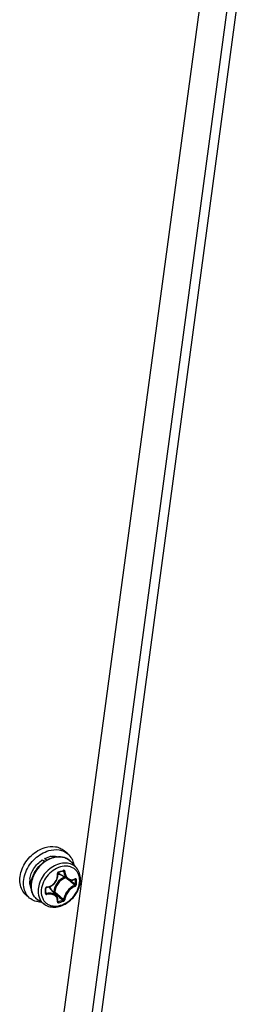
# Model space of a CAD drawing. Header units: millimetres. Extents: x 0 to 420, y 0 to 297.
# Tile 413 of 514: x 400.51 to 403.77, y 186.32 to 199.8. Entities that reach past the tile are written whole.
import ezdxf

# ---------------------------------------------------------------- set-up
doc = ezdxf.new("R2010")
doc.units = ezdxf.units.MM
doc.header["$LTSCALE"] = 23.1
doc.layers.get('0').update_dxf_attribs({"linetype": 'CONTINUOUS'})

msp = doc.modelspace()

# ---------------------------------------------------------------- linework, layer by layer
at = {"color": 7, "linetype": 'Continuous'}
for p, q in [((401.0898, 185.9582), (403.3066, 202.3711)), ((400.6143, 179.5434), (403.6372, 202.0453)), ((400.7444, 179.5599), (403.7678, 202.0658)), ((401.1742, 188.3796), (401.1242, 188.4229)), ((400.8234, 188.2957), (400.8624, 188.2796)), ((400.851, 188.2718), (400.8234, 188.2957)), ((400.8815, 188.2916), (400.8554, 188.3142)), ((401.2913, 188.1883), (401.2195, 188.2694)), ((401.1716, 188.0335), (401.0464, 188.1111)), ((401.1069, 188.1457), (401.1186, 188.1394)), ((401.1112, 188.1472), (401.1105, 188.1468)), ((401.1647, 188.0378), (401.1708, 188.0326)), ((401.2065, 188.0207), (401.2206, 188.0088)), ((401.2697, 188.031), (401.2765, 188.0275)), ((400.6504, 187.7748), (400.6004, 187.8181)), ((400.8745, 187.8989), (400.8744, 187.9093)), ((400.8746, 187.8858), (400.8745, 187.8989)), ((400.8745, 187.8502), (400.8842, 187.8373)), ((400.8746, 187.8721), (400.8746, 187.8858)), ((400.8746, 187.8591), (400.8746, 187.8721)), ((401.0164, 187.8062), (400.922, 187.9187)), ((400.9813, 187.8595), (400.9735, 187.8573)), ((400.9858, 187.847), (400.9828, 187.8462)), ((400.8565, 187.6862), (400.766, 187.7457)), ((401.0354, 187.7265), (401.0354, 187.727)), ((401.0354, 187.7261), (401.0354, 187.7265)), ((401.0363, 187.733), (401.042, 187.7253))]:
    msp.add_line(p, q, dxfattribs=at)
for points in [[(400.8855, 187.9205), (400.8975, 187.9224), (400.9125, 187.9262), (400.9272, 187.9313), (400.9414, 187.9377), (400.9549, 187.9454), (400.9678, 187.9543), (400.9799, 187.9643), (400.991, 187.9752), (401.0011, 187.9872), (401.0101, 187.9999), (401.0179, 188.0133), (401.0245, 188.0274), (401.0298, 188.0418), (401.0337, 188.0567), (401.0362, 188.0718), (401.0372, 188.0869), (401.0369, 188.1021), (401.0354, 188.1148)], [(401.0354, 188.1148), (401.0354, 188.1163), (401.0356, 188.1178), (401.036, 188.1194), (401.0367, 188.121), (401.0375, 188.1224), (401.0385, 188.1238), (401.0396, 188.125), (401.0408, 188.126), (401.0422, 188.1269), (401.0435, 188.1274), (401.044, 188.1276)], [(401.044, 188.1276), (401.0532, 188.1301), (401.0654, 188.1335), (401.0774, 188.137), (401.0894, 188.1405), (401.1014, 188.144), (401.1105, 188.1468)], [(401.1105, 188.1468), (401.111, 188.1469), (401.1121, 188.1471), (401.113, 188.147), (401.1138, 188.1468), (401.1141, 188.1466)], [(401.1715, 188.0336), (401.1782, 188.0298), (401.1878, 188.0255), (401.1979, 188.0224), (401.2084, 188.0204), (401.2192, 188.0196), (401.2302, 188.02), (401.2414, 188.0216), (401.2526, 188.0244), (401.2638, 188.0283), (401.2725, 188.0323)], [(401.2725, 188.0323), (401.2733, 188.0326), (401.2738, 188.0327), (401.2741, 188.0328)], [(400.8744, 187.9093), (400.8745, 187.9105), (400.8749, 187.9121), (400.8756, 187.9138), (400.8767, 187.9153), (400.878, 187.9168), (400.8795, 187.918), (400.8811, 187.9191), (400.8828, 187.9198), (400.8846, 187.9204), (400.8855, 187.9205)], [(400.8744, 187.8429), (400.8744, 187.8463), (400.8746, 187.8591)], [(400.8751, 187.8406), (400.8747, 187.8411), (400.8745, 187.8418), (400.8744, 187.8426), (400.8744, 187.8429)], [(401.0354, 187.727), (401.0367, 187.7359), (401.0373, 187.7474), (401.0366, 187.7586), (401.0348, 187.7694), (401.0317, 187.7798), (401.0274, 187.7896), (401.022, 187.7988), (401.0164, 187.8062)]]:
    msp.add_lwpolyline(points, dxfattribs=at)
for centre, radius, start, end in [((400.9893, 188.0719), 0.2761, 99.13236, 105.26751), ((401.0726, 188.1393), 0.1962, 50.21099, 52.55698), ((401.0728, 188.1396), 0.1958, 47.22734, 50.21044), ((401.0721, 188.1388), 0.1969, 41.53016, 47.2187), ((401.101, 188.1992), 0.1036, 231.02796, 232.4183), ((401.1015, 188.2), 0.1045, 232.42719, 238.20278), ((400.4981, 190.1576), 2.0958, 285.1573, 287.05436), ((400.9288, 188.0017), 0.2763, 172.94311, 179.02067), ((392.0685, 177.293), 14.078, 49.48381, 49.71745), ((393.1201, 178.5222), 12.4604, 49.15596, 49.48764), ((392.6104, 177.8124), 13.3455, 49.50625, 49.82093), ((401.2174, 188.1526), 0.1281, 294.56944, 296.3793), ((399.7321, 187.9941), 1.5447, 0.00466, 1.24001), ((399.8004, 187.9941), 1.4765, 358.73166, 0.00478), ((399.734, 187.9933), 1.5576, 0.00435, 1.23968), ((399.8028, 187.9933), 1.4888, 358.73194, 0.00505), ((398.6106, 187.8709), 2.2571, 0.00371, 0.85699), ((398.7229, 187.8709), 2.1448, 359.12081, 0.00362), ((400.8716, 187.8429), 0.00278, 350.98932, 359.09365), ((400.8905, 187.904), 0.0224, 97.07501, 105.67199), ((400.8419, 187.8515), 0.1045, 40.01139, 46.15737), ((410.1018, 198.5683), 14.0729, 229.62633, 229.94629), ((409.5849, 198.056), 13.3342, 229.8909, 230.24479), ((408.6941, 196.8933), 11.8849, 229.94478, 230.3357), ((408.3149, 196.5289), 11.348, 230.24369, 230.64376), ((401.038, 187.7283), 0.00339, 216.40821, 219.64724), ((400.6596, 189.1737), 1.498, 284.78581, 287.41773), ((400.659, 189.1771), 1.5163, 284.78809, 287.41019)]:
    msp.add_arc(centre, radius, start, end, dxfattribs=at)
for points, knots in [([(400.6004, 187.8181), (400.5787, 187.8369), (400.5414, 187.8847), (400.5141, 187.9742), (400.5153, 188.0741), (400.544, 188.1768), (400.5977, 188.2747), (400.6944, 188.3867), (400.7929, 188.4469), (400.8623, 188.4669)], [0, 0, 0, 0, 0.1043962, 0.214712, 0.3343273, 0.4633026, 0.598992, 0.7371022, 1, 1, 1, 1]), ([(400.8623, 188.4669), (400.9085, 188.4802), (400.9817, 188.4873), (401.0705, 188.4608), (401.1079, 188.4369), (401.1242, 188.4228)], [0, 0, 0, 0, 0.5240891, 0.7659651, 1, 1, 1, 1]), ([(400.6504, 187.7748), (400.6287, 187.7936), (400.5914, 187.8414), (400.5641, 187.9309), (400.5653, 188.0308), (400.594, 188.1335), (400.6477, 188.2314), (400.7444, 188.3434), (400.8429, 188.4036), (400.9123, 188.4236)], [0, 0, 0, 0, 0.1043962, 0.214712, 0.3343273, 0.4633026, 0.598992, 0.7371022, 1, 1, 1, 1]), ([(400.8554, 188.3142), (400.8603, 188.3168), (400.8801, 188.3263), (400.9008, 188.3339), (400.9166, 188.3382)], [0, 0, 0, 0, 0.2552422, 1, 1, 1, 1]), ([(400.8814, 188.2917), (400.8898, 188.2966), (400.9231, 188.3145), (400.9591, 188.3276), (400.9865, 188.3337)], [0, 0, 0, 0, 0.2571323, 1, 1, 1, 1]), ([(400.9123, 188.4236), (400.9585, 188.4369), (401.0317, 188.444), (401.1205, 188.4175), (401.1579, 188.3936), (401.1742, 188.3795)], [0, 0, 0, 0, 0.5240891, 0.7659651, 1, 1, 1, 1]), ([(400.9455, 188.3444), (400.9535, 188.3457), (400.9844, 188.3492), (401.0161, 188.3467), (401.0383, 188.3408)], [0, 0, 0, 0, 0.2609042, 1, 1, 1, 1]), ([(400.9865, 188.3337), (401.0085, 188.3386), (401.0524, 188.3437), (401.1168, 188.3355), (401.1745, 188.311), (401.2061, 188.2844), (401.2195, 188.2694)], [0, 0, 0, 0, 0.2662941, 0.5187749, 0.7613087, 1, 1, 1, 1]), ([(401.1919, 188.2951), (401.1789, 188.305), (401.1498, 188.3219), (401.0828, 188.3417), (401.0279, 188.3388), (400.9926, 188.3309)], [0, 0, 0, 0, 0.2356681, 0.4787302, 1, 1, 1, 1]), ([(401.1742, 188.3795), (401.1953, 188.3612), (401.2318, 188.315), (401.2496, 188.2592), (401.2544, 188.2301)], [0, 0, 0, 0, 0.4868108, 1, 1, 1, 1]), ([(400.6546, 188.0356), (400.6609, 188.087), (400.7016, 188.1889), (400.7782, 188.2662), (400.8234, 188.2957)], [0, 0, 0, 0, 0.489346, 1, 1, 1, 1]), ([(400.6681, 187.9432), (400.6681, 188.0116), (400.7037, 188.1177), (400.7921, 188.2282), (400.8503, 188.2734), (400.8814, 188.2917)], [0, 0, 0, 0, 0.4849935, 0.7442061, 1, 1, 1, 1]), ([(400.8859, 188.2879), (400.8546, 188.2694), (400.7962, 188.2236), (400.7077, 188.1123), (400.6717, 188.006), (400.6717, 187.9374)], [0, 0, 0, 0, 0.2564494, 0.516507, 1, 1, 1, 1]), ([(401.2913, 188.1883), (401.2739, 188.208), (401.2289, 188.241), (401.1449, 188.2593), (401.0537, 188.2469), (400.9639, 188.2065), (400.8832, 188.1419), (400.7998, 188.0359), (400.7661, 187.935), (400.7661, 187.8701)], [0, 0, 0, 0, 0.1046456, 0.2144563, 0.334319, 0.4646472, 0.602133, 0.7413363, 1, 1, 1, 1]), ([(401.336, 188.0143), (401.336, 188.0466), (401.3269, 188.0954), (401.2934, 188.1488), (401.2599, 188.1799), (401.2192, 188.2014), (401.1559, 188.2166), (401.0671, 188.2067), (400.9669, 188.1559), (400.8823, 188.0745), (400.8249, 187.9737), (400.8094, 187.8984), (400.8094, 187.8622)], [0, 0, 0, 0, 0.1160607, 0.1705313, 0.2240165, 0.2780772, 0.3341495, 0.4551614, 0.5892547, 0.7306756, 0.8703728, 1, 1, 1, 1]), ([(400.9926, 188.3309), (400.9835, 188.3289), (400.9464, 188.3188), (400.911, 188.3027), (400.8859, 188.2879)], [0, 0, 0, 0, 0.2422437, 1, 1, 1, 1]), ([(400.8878, 187.9262), (400.9088, 187.9288), (400.9508, 187.9432), (401.0006, 187.9868), (401.0304, 188.0454), (401.0333, 188.0891), (401.0301, 188.1096)], [0, 0, 0, 0, 0.248621, 0.5039092, 0.7568649, 1, 1, 1, 1]), ([(401.046, 188.1347), (401.041, 188.1333), (401.0319, 188.1261), (401.0293, 188.1148), (401.0301, 188.1096)], [0, 0, 0, 0, 0.4975018, 1, 1, 1, 1]), ([(401.0301, 188.1098), (401.0315, 188.1102), (401.0337, 188.111), (401.0356, 188.1132), (401.0355, 188.1141)], [0, 0, 0, 0, 0.6366992, 1, 1, 1, 1]), ([(401.0362, 188.1069), (401.0394, 188.105), (401.0526, 188.0977), (401.0673, 188.093), (401.0786, 188.0911)], [0, 0, 0, 0, 0.2456572, 1, 1, 1, 1]), ([(401.046, 188.1347), (401.0462, 188.1331), (401.0464, 188.1306), (401.045, 188.1279), (401.044, 188.1276)], [0, 0, 0, 0, 0.6274613, 1, 1, 1, 1]), ([(401.1127, 188.154), (401.1128, 188.1532), (401.1129, 188.1509), (401.1125, 188.1482), (401.1112, 188.1472)], [0, 0, 0, 0, 0.3178214, 1, 1, 1, 1]), ([(401.1321, 188.139), (401.1318, 188.1437), (401.1287, 188.1513), (401.1197, 188.1551), (401.115, 188.1547), (401.1127, 188.154)], [0, 0, 0, 0, 0.5062739, 0.7476301, 1, 1, 1, 1]), ([(401.1187, 188.1394), (401.1186, 188.1402), (401.118, 188.1431), (401.116, 188.1456), (401.1141, 188.1466)], [0, 0, 0, 0, 0.2647396, 1, 1, 1, 1]), ([(401.1186, 188.1394), (401.1196, 188.1178), (401.1264, 188.0857), (401.1489, 188.0512), (401.1636, 188.0385), (401.1715, 188.0336)], [0, 0, 0, 0, 0.5308597, 0.7721202, 1, 1, 1, 1]), ([(401.132, 188.1392), (401.1297, 188.1386), (401.1252, 188.1382), (401.1206, 188.1387), (401.1187, 188.1394)], [0, 0, 0, 0, 0.5357866, 1, 1, 1, 1]), ([(401.1321, 188.139), (401.133, 188.1198), (401.1404, 188.0834), (401.1679, 188.0462), (401.1973, 188.0302), (401.2298, 188.0233), (401.2554, 188.0291), (401.2707, 188.0361)], [0, 0, 0, 0, 0.2788314, 0.5245449, 0.6404177, 0.7560754, 1, 1, 1, 1]), ([(401.3479, 188.0285), (401.3479, 188.0579), (401.3392, 188.116), (401.3099, 188.1673), (401.2913, 188.1883)], [0, 0, 0, 0, 0.5121723, 1, 1, 1, 1]), ([(400.6693, 187.9151), (400.6664, 187.922), (400.6559, 187.9513), (400.6521, 187.9828), (400.6525, 188.0064)], [0, 0, 0, 0, 0.2409599, 1, 1, 1, 1]), ([(400.766, 187.7457), (400.7506, 187.7558), (400.7223, 187.7805), (400.6799, 187.8446), (400.6681, 187.904), (400.6681, 187.9432)], [0, 0, 0, 0, 0.2414081, 0.4858196, 1, 1, 1, 1]), ([(400.6717, 187.9374), (400.6717, 187.8992), (400.6829, 187.8414), (400.724, 187.7791), (400.7512, 187.7554), (400.766, 187.7457)], [0, 0, 0, 0, 0.5179815, 0.7609117, 1, 1, 1, 1]), ([(400.8094, 187.8622), (400.8094, 187.8299), (400.8186, 187.7811), (400.852, 187.7278), (400.8855, 187.6966), (400.9263, 187.6751), (400.9895, 187.6599), (401.0783, 187.6699), (401.1785, 187.7206), (401.2631, 187.802), (401.3206, 187.9028), (401.336, 187.9781), (401.336, 188.0143)], [0, 0, 0, 0, 0.1160607, 0.1705313, 0.2240165, 0.2780772, 0.3341495, 0.4551614, 0.5892547, 0.7306756, 0.8703728, 1, 1, 1, 1]), ([(400.8565, 187.6862), (400.8783, 187.6718), (400.929, 187.651), (401.0127, 187.6475), (401.0978, 187.6695), (401.1781, 187.714), (401.2483, 187.7772), (401.32, 187.8771), (401.3479, 187.969), (401.3479, 188.0285)], [0, 0, 0, 0, 0.1109901, 0.226939, 0.3499004, 0.4795692, 0.6134041, 0.7475358, 1, 1, 1, 1]), ([(400.9465, 187.8896), (400.9452, 187.8934), (400.9398, 187.9079), (400.9315, 187.9214), (400.924, 187.9302)], [0, 0, 0, 0, 0.2564861, 1, 1, 1, 1]), ([(401.1278, 188.0607), (401.0875, 188.0437), (401.0176, 187.9865), (400.9832, 187.9018), (400.9813, 187.8595)], [0, 0, 0, 0, 0.5082968, 1, 1, 1, 1]), ([(401.142, 188.0519), (401.1017, 188.0374), (401.0312, 187.9825), (400.9963, 187.8994), (400.9944, 187.8577)], [0, 0, 0, 0, 0.5065375, 1, 1, 1, 1]), ([(401.2692, 187.9484), (401.2498, 187.9415), (401.2117, 187.919), (401.1649, 187.8717), (401.1311, 187.8155), (401.1197, 187.774), (401.1186, 187.7544)], [0, 0, 0, 0, 0.2405037, 0.5080106, 0.7710472, 1, 1, 1, 1]), ([(401.2744, 187.9358), (401.2562, 187.9291), (401.2204, 187.9076), (401.1763, 187.8628), (401.1443, 187.8099), (401.1332, 187.7708), (401.1321, 187.7524)], [0, 0, 0, 0, 0.2401912, 0.5081306, 0.7715368, 1, 1, 1, 1]), ([(401.2692, 187.9484), (401.2703, 187.9489), (401.2744, 187.952), (401.2766, 187.9575), (401.2765, 187.9614)], [0, 0, 0, 0, 0.2292298, 1, 1, 1, 1]), ([(401.2745, 187.9359), (401.2748, 187.9394), (401.2733, 187.9444), (401.2701, 187.9478), (401.2692, 187.9484)], [0, 0, 0, 0, 0.7650626, 1, 1, 1, 1]), ([(401.2745, 188.0379), (401.2746, 188.0372), (401.2746, 188.0352), (401.2737, 188.0329), (401.2725, 188.0323)], [0, 0, 0, 0, 0.3119883, 1, 1, 1, 1]), ([(401.2765, 188.0275), (401.2765, 188.0281), (401.2764, 188.0301), (401.2754, 188.0322), (401.2741, 188.0328)], [0, 0, 0, 0, 0.2993483, 1, 1, 1, 1]), ([(401.2912, 188.027), (401.2911, 188.031), (401.2887, 188.0379), (401.2803, 188.04), (401.2763, 188.0388), (401.2744, 188.0378)], [0, 0, 0, 0, 0.5010646, 0.7338997, 1, 1, 1, 1]), ([(401.2744, 187.9358), (401.2766, 187.9366), (401.2854, 187.9421), (401.2911, 187.9525), (401.2912, 187.9603)], [0, 0, 0, 0, 0.2368196, 1, 1, 1, 1]), ([(401.2912, 188.027), (401.2888, 188.0259), (401.2837, 188.0253), (401.2785, 188.0262), (401.2765, 188.0275)], [0, 0, 0, 0, 0.5192529, 1, 1, 1, 1]), ([(401.2912, 187.9603), (401.2889, 187.9592), (401.2836, 187.9587), (401.2785, 187.9599), (401.2765, 187.9614)], [0, 0, 0, 0, 0.5145889, 1, 1, 1, 1]), ([(400.7661, 187.8701), (400.7661, 187.8334), (400.7768, 187.778), (400.8162, 187.7183), (400.8423, 187.6955), (400.8565, 187.6862)], [0, 0, 0, 0, 0.517891, 0.7608542, 1, 1, 1, 1]), ([(400.8845, 187.9255), (400.8798, 187.9242), (400.8713, 187.9188), (400.8675, 187.9092), (400.8675, 187.9047)], [0, 0, 0, 0, 0.5153786, 1, 1, 1, 1]), ([(400.8675, 187.9047), (400.8685, 187.9048), (400.8711, 187.9054), (400.8744, 187.9074), (400.8744, 187.9093)], [0, 0, 0, 0, 0.3377984, 1, 1, 1, 1]), ([(400.8675, 187.838), (400.8684, 187.8381), (400.871, 187.8387), (400.8741, 187.8406), (400.8744, 187.8425)], [0, 0, 0, 0, 0.320164, 1, 1, 1, 1]), ([(400.8675, 187.838), (400.8675, 187.8357), (400.8685, 187.8311), (400.8749, 187.8239), (400.8831, 187.8231), (400.8878, 187.8242)], [0, 0, 0, 0, 0.2427964, 0.4809595, 1, 1, 1, 1]), ([(400.8751, 187.8406), (400.876, 187.8393), (400.8789, 187.8372), (400.8825, 187.837), (400.8842, 187.8373)], [0, 0, 0, 0, 0.4812439, 1, 1, 1, 1]), ([(401.0164, 187.8062), (401.0096, 187.8143), (400.9923, 187.8284), (400.9599, 187.8404), (400.9227, 187.8437), (400.8971, 187.8403), (400.8842, 187.8373)], [0, 0, 0, 0, 0.2209913, 0.4594984, 0.7198422, 1, 1, 1, 1]), ([(400.8876, 187.8242), (400.8875, 187.8266), (400.8867, 187.831), (400.8852, 187.8354), (400.8842, 187.8373)], [0, 0, 0, 0, 0.5258085, 1, 1, 1, 1]), ([(400.8876, 187.9262), (400.8875, 187.9248), (400.8874, 187.9229), (400.8862, 187.9206), (400.8855, 187.9205)], [0, 0, 0, 0, 0.6537062, 1, 1, 1, 1]), ([(401.0301, 187.723), (401.033, 187.739), (401.0317, 187.7647), (401.0157, 187.7931), (400.991, 187.8163), (400.9458, 187.8316), (400.9074, 187.8286), (400.8878, 187.8242)], [0, 0, 0, 0, 0.2330334, 0.3453824, 0.4604388, 0.7117048, 1, 1, 1, 1]), ([(400.9813, 187.8595), (400.9836, 187.8601), (400.9882, 187.8602), (400.9927, 187.859), (400.9944, 187.8577)], [0, 0, 0, 0, 0.5267603, 1, 1, 1, 1]), ([(400.9813, 187.8595), (400.9813, 187.8572), (400.9823, 187.8527), (400.9843, 187.8486), (400.9858, 187.847)], [0, 0, 0, 0, 0.5220549, 1, 1, 1, 1]), ([(400.9858, 187.847), (400.9891, 187.8484), (400.9928, 187.8521), (400.9943, 187.8566), (400.9944, 187.8577)], [0, 0, 0, 0, 0.759447, 1, 1, 1, 1]), ([(400.8095, 187.7167), (400.7801, 187.7173), (400.7224, 187.7271), (400.6715, 187.7565), (400.6504, 187.7748)], [0, 0, 0, 0, 0.5131489, 1, 1, 1, 1]), ([(401.0301, 187.723), (401.0297, 187.721), (401.0297, 187.717), (401.0347, 187.71), (401.042, 187.7099), (401.046, 187.711)], [0, 0, 0, 0, 0.2508036, 0.4766386, 1, 1, 1, 1]), ([(401.0301, 187.7228), (401.0308, 187.723), (401.033, 187.7236), (401.0351, 187.7254), (401.0354, 187.727)], [0, 0, 0, 0, 0.3022678, 1, 1, 1, 1]), ([(401.037, 187.7251), (401.0374, 187.7249), (401.039, 187.7246), (401.0407, 187.7248), (401.042, 187.7253)], [0, 0, 0, 0, 0.2180715, 1, 1, 1, 1]), ([(401.046, 187.711), (401.0463, 187.7135), (401.0456, 187.7186), (401.0436, 187.7234), (401.042, 187.7253)], [0, 0, 0, 0, 0.5092928, 1, 1, 1, 1]), ([(401.1081, 187.7443), (401.1094, 187.7447), (401.1139, 187.7466), (401.1182, 187.7508), (401.1187, 187.7544)], [0, 0, 0, 0, 0.2675153, 1, 1, 1, 1]), ([(401.1127, 187.7303), (401.1131, 187.7328), (401.1121, 187.7379), (401.1098, 187.7426), (401.1081, 187.7443)], [0, 0, 0, 0, 0.5054263, 1, 1, 1, 1]), ([(401.1127, 187.7303), (401.1152, 187.731), (401.1242, 187.7356), (401.1316, 187.745), (401.1321, 187.7524)], [0, 0, 0, 0, 0.2596362, 1, 1, 1, 1]), ([(401.132, 187.7523), (401.1287, 187.751), (401.1234, 187.7512), (401.1194, 187.7537), (401.1187, 187.7544)], [0, 0, 0, 0, 0.7666412, 1, 1, 1, 1])]:
    msp.add_open_spline(points, degree=3, knots=knots, dxfattribs=at)
msp.add_open_spline([(401.0354, 187.7262), (401.0358, 187.7257), (401.0364, 187.7253), (401.037, 187.7251)], degree=3, dxfattribs=at)

doc.saveas('drawing.dxf')
